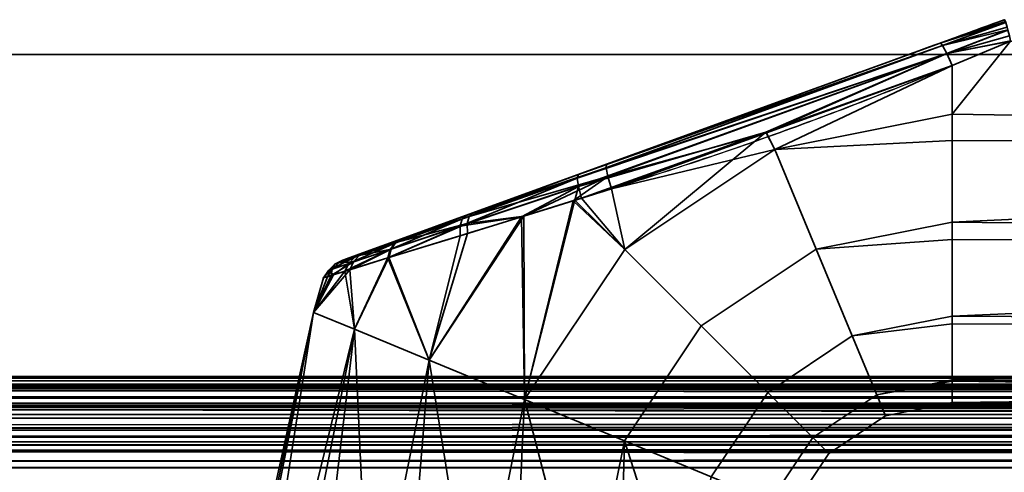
# Model space of a CAD drawing. Header units: millimetres. Extents: x -625 to 3625, y -115 to 71.
# Tile 788 of 1056: x 2527 to 2584, y 45 to 71. Entities that reach past the tile are written whole.
import ezdxf

# ---------------------------------------------------------------- set-up
doc = ezdxf.new("R2010")
doc.units = ezdxf.units.MM
doc.layers.add('151', color=7, linetype='Continuous', true_color=0xffffff)

# ---------------------------------------------------------------- blocks, each defined once
blk = doc.blocks.new('UG_SURFACE_003')
at = {"layer": '151', "color": 252, "linetype": 'Continuous', "lineweight": 35}
for points in [[(3625, -31, 2235), (3625, 69, 2235), (2275, 69, 2235), (2275, -31, 2235)], [(2275, 69, 2235), (3625, 69, 2235), (3475, 69, 2085), (2425, 69, 2085)], [(2425, -31, 2085), (2425, 69, 2085), (3475, 69, 2085), (3475, -31, 2085)]]:
    blk.add_3dface(points, dxfattribs=at)
blk = doc.blocks.new('UG_SURFACE_157')
at = {"layer": '151', "color": 43, "linetype": 'Continuous', "lineweight": 35}
for points in [[(2580.316, 69.659, 1116.438), (2584, 71, 1115.949), (2584, 71, 1092.051), (2580.316, 69.659, 1091.562)], [(2580.316, 69.659, 1091.562), (2584.002, 71, 1092), (2584.07, 70.888, 1091.34)], [(2580.316, 69.659, 1091.562), (2584, 71, 1092.051), (2584.002, 71, 1092)], [(2584.07, 70.888, 1116.66), (2584.002, 71, 1116), (2580.316, 69.659, 1116.438)], [(2584.002, 71, 1116), (2584, 71, 1115.949), (2580.316, 69.659, 1116.438)], [(2580.316, 69.659, 1091.562), (2584.07, 70.888, 1091.34), (2584.081, 70.853, 1091.277)], [(2584.081, 70.853, 1116.723), (2584.07, 70.888, 1116.66), (2580.316, 69.659, 1116.438)], [(2584.081, 70.853, 1091.277), (2580.46, 69.517, 1090.73), (2580.316, 69.659, 1091.562)], [(2580.316, 69.659, 1116.438), (2580.46, 69.517, 1117.27), (2584.081, 70.853, 1116.723)], [(2580.46, 69.517, 1090.73), (2584.081, 70.853, 1091.277), (2584.087, 70.835, 1091.243)], [(2584.087, 70.835, 1116.757), (2584.081, 70.853, 1116.723), (2580.46, 69.517, 1117.27)], [(2580.46, 69.517, 1090.73), (2584.087, 70.835, 1091.243), (2584.169, 70.566, 1090.757)], [(2584.169, 70.566, 1117.244), (2584.087, 70.835, 1116.757), (2580.46, 69.517, 1117.27)], [(2580.46, 69.517, 1090.73), (2584.169, 70.566, 1090.757), (2584.206, 70.416, 1090.621)], [(2584.206, 70.416, 1117.379), (2584.169, 70.566, 1117.244), (2580.46, 69.517, 1117.27)], [(2584.206, 70.416, 1090.621), (2580.703, 69.056, 1090.051), (2580.46, 69.517, 1090.73)], [(2580.46, 69.517, 1117.27), (2580.703, 69.056, 1117.949), (2584.206, 70.416, 1117.379)], [(2580.703, 69.056, 1090.051), (2584.206, 70.416, 1090.621), (2584.21, 70.399, 1090.607)], [(2584.21, 70.399, 1117.393), (2584.206, 70.416, 1117.379), (2580.703, 69.056, 1117.949)], [(2580.703, 69.056, 1090.051), (2584.21, 70.399, 1090.607), (2584.289, 70.067, 1090.308)], [(2584.289, 70.067, 1117.692), (2584.21, 70.399, 1117.393), (2580.703, 69.056, 1117.949)], [(2559.549, 62.1, 1091.876), (2580.316, 69.659, 1091.562), (2580.46, 69.517, 1090.73)], [(2561.166, 62.689, 1116.361), (2580.316, 69.659, 1116.438), (2580.316, 69.659, 1091.562), (2559.549, 62.1, 1091.876)], [(2580.46, 69.517, 1117.27), (2580.316, 69.659, 1116.438), (2561.166, 62.689, 1116.361)], [(2584.289, 70.067, 1090.308), (2584.35, 69.783, 1090.16), (2580.703, 69.056, 1090.051)], [(2580.703, 69.056, 1117.949), (2584.35, 69.783, 1117.84), (2584.289, 70.067, 1117.692)], [(2580.703, 69.056, 1090.051), (2584.35, 69.783, 1090.16), (2584.353, 69.769, 1090.154)], [(2584.353, 69.769, 1117.846), (2584.35, 69.783, 1117.84), (2580.703, 69.056, 1117.949)], [(2584.353, 69.769, 1090.154), (2581, 68.361, 1089.648), (2580.703, 69.056, 1090.051)], [(2580.703, 69.056, 1117.949), (2581, 68.361, 1118.352), (2584.353, 69.769, 1117.846)], [(2679, 64.025, 1089), (2581, 65.568, 1089.082), (2584.353, 69.769, 1090.154)], [(2581, 65.568, 1089.082), (2581, 68.361, 1089.648), (2584.353, 69.769, 1090.154)], [(2584.353, 69.769, 1117.846), (2581, 65.568, 1118.918), (2679, 64.025, 1119)], [(2584.353, 69.769, 1117.846), (2581, 68.361, 1118.352), (2581, 65.568, 1118.918)], [(2580.46, 69.517, 1090.73), (2559.487, 61.9, 1091.085), (2559.549, 62.1, 1091.876)], [(2559.487, 61.9, 1091.085), (2580.46, 69.517, 1090.73), (2580.703, 69.056, 1090.051)], [(2580.703, 69.056, 1090.051), (2559.551, 61.419, 1090.427), (2559.487, 61.9, 1091.085)], [(2559.551, 61.419, 1090.427), (2580.703, 69.056, 1090.051), (2570.309, 64.529, 1089.831)], [(2580.703, 69.056, 1117.949), (2580.46, 69.517, 1117.27), (2561.136, 62.488, 1117.182)], [(2561.166, 62.689, 1116.361), (2561.136, 62.488, 1117.182), (2580.46, 69.517, 1117.27)], [(2561.136, 62.488, 1117.182), (2561.233, 61.986, 1117.857), (2580.703, 69.056, 1117.949)], [(2580.703, 69.056, 1117.949), (2561.233, 61.986, 1117.857), (2570.345, 64.501, 1118.304)], [(2580.703, 69.056, 1090.051), (2581, 68.361, 1089.648), (2570.309, 64.529, 1089.831)], [(2570.345, 64.501, 1118.304), (2581, 68.361, 1118.352), (2580.703, 69.056, 1117.949)], [(2570.833, 63.546, 1089.082), (2570.309, 64.529, 1089.831), (2581, 68.361, 1089.648)], [(2581, 68.361, 1118.352), (2570.345, 64.501, 1118.304), (2570.833, 63.546, 1118.918)], [(2581, 68.361, 1089.648), (2581, 65.568, 1089.082), (2570.833, 63.546, 1089.082)], [(2570.833, 63.546, 1118.918), (2581, 65.568, 1118.918), (2581, 68.361, 1118.352)], [(2570.833, 63.546, 1089.082), (2581, 65.568, 1089.082), (2581, 64.051, 1089.242)], [(2581, 64.051, 1118.758), (2581, 65.568, 1118.918), (2570.833, 63.546, 1118.918)], [(2679, 64.025, 1089), (2581, 64.051, 1089.242), (2581, 65.568, 1089.082)], [(2581, 65.568, 1118.918), (2581, 64.051, 1118.758), (2679, 64.025, 1119)], [(2570.309, 64.529, 1089.831), (2559.728, 60.737, 1090.011), (2559.551, 61.419, 1090.427)], [(2562.214, 57.786, 1089.082), (2559.728, 60.737, 1090.011), (2570.309, 64.529, 1089.831)], [(2561.233, 61.986, 1117.857), (2561.441, 61.275, 1118.263), (2570.345, 64.501, 1118.304)], [(2570.833, 63.546, 1118.918), (2570.345, 64.501, 1118.304), (2561.441, 61.275, 1118.263)], [(2570.309, 64.529, 1089.831), (2570.833, 63.546, 1089.082), (2562.214, 57.786, 1089.082)], [(2570.833, 63.546, 1118.918), (2573.207, 57.815, 1118.266), (2581, 59.365, 1118.266), (2581, 64.051, 1118.758)], [(2581, 64.051, 1089.242), (2581, 59.365, 1089.734), (2573.207, 57.815, 1089.734), (2570.833, 63.546, 1089.082)], [(2679, 64.025, 1119), (2581, 64.051, 1118.758), (2581, 59.365, 1118.266)], [(2581, 59.365, 1089.734), (2581, 64.051, 1089.242), (2679, 64.025, 1089)], [(2581, 59.365, 1118.266), (2679, 58.277, 1117.865), (2679, 64.025, 1119)], [(2679, 64.025, 1089), (2679, 58.277, 1090.135), (2581, 59.365, 1089.734)], [(2561.441, 61.275, 1118.263), (2562.214, 57.786, 1118.918), (2570.833, 63.546, 1118.918)], [(2573.207, 57.815, 1089.734), (2566.6, 53.4, 1089.734), (2562.214, 57.786, 1089.082), (2570.833, 63.546, 1089.082)], [(2570.833, 63.546, 1118.918), (2562.214, 57.786, 1118.918), (2566.6, 53.4, 1118.266), (2573.207, 57.815, 1118.266)], [(2549.402, 58.407, 1111.613), (2553.485, 59.894, 1114.336), (2561.166, 62.689, 1116.361), (2553.101, 59.754, 1093.847)], [(2561.166, 62.689, 1116.361), (2559.549, 62.1, 1091.876), (2553.101, 59.754, 1093.847)], [(2553.485, 59.894, 1114.336), (2553.271, 59.687, 1114.964), (2561.136, 62.488, 1117.182)], [(2561.233, 61.986, 1117.857), (2561.136, 62.488, 1117.182), (2553.271, 59.687, 1114.964)], [(2561.136, 62.488, 1117.182), (2561.166, 62.689, 1116.361), (2553.485, 59.894, 1114.336)], [(2559.487, 61.9, 1091.085), (2559.551, 61.419, 1090.427), (2552.756, 59.141, 1092.691)], [(2552.756, 59.141, 1092.691), (2552.875, 59.546, 1093.233), (2559.487, 61.9, 1091.085)], [(2559.487, 61.9, 1091.085), (2552.875, 59.546, 1093.233), (2553.101, 59.754, 1093.847)], [(2553.101, 59.754, 1093.847), (2559.549, 62.1, 1091.876), (2559.487, 61.9, 1091.085)], [(2561.233, 61.986, 1117.857), (2553.164, 59.278, 1115.516), (2556.408, 59.716, 1116.839)], [(2553.271, 59.687, 1114.964), (2553.164, 59.278, 1115.516), (2561.233, 61.986, 1117.857)], [(2556.408, 59.716, 1116.839), (2559.239, 60.593, 1117.64), (2561.233, 61.986, 1117.857)], [(2559.239, 60.593, 1117.64), (2561.441, 61.275, 1118.263), (2561.233, 61.986, 1117.857)], [(2552.756, 59.141, 1092.691), (2559.551, 61.419, 1090.427), (2556.274, 59.671, 1091.138)], [(2559.551, 61.419, 1090.427), (2559.349, 60.62, 1090.135), (2556.274, 59.671, 1091.138)], [(2561.441, 61.275, 1118.263), (2559.239, 60.593, 1117.64), (2562.214, 57.786, 1118.918)], [(2559.551, 61.419, 1090.427), (2559.728, 60.737, 1090.011), (2559.349, 60.62, 1090.135)], [(2556.454, 49.167, 1089.082), (2556.274, 59.671, 1091.138), (2559.349, 60.62, 1090.135)], [(2559.239, 60.593, 1117.64), (2556.408, 59.716, 1116.839), (2556.454, 49.167, 1118.918)], [(2559.349, 60.62, 1090.135), (2562.214, 57.786, 1089.082), (2556.454, 49.167, 1089.082)], [(2556.454, 49.167, 1118.918), (2562.214, 57.786, 1118.918), (2559.239, 60.593, 1117.64)], [(2562.214, 57.786, 1089.082), (2559.349, 60.62, 1090.135), (2559.728, 60.737, 1090.011)], [(2553.101, 59.754, 1093.847), (2547.381, 57.672, 1109.074), (2549.402, 58.407, 1111.613)], [(2547.381, 57.672, 1109.074), (2553.101, 59.754, 1093.847), (2549.346, 58.387, 1096.441)], [(2552.875, 59.546, 1093.233), (2552.756, 59.141, 1092.691), (2548.75, 57.795, 1095.602)], [(2548.75, 57.795, 1095.602), (2549.001, 58.166, 1096.001), (2552.875, 59.546, 1093.233)], [(2552.875, 59.546, 1093.233), (2549.001, 58.166, 1096.001), (2549.346, 58.387, 1096.441)], [(2549.402, 58.407, 1111.613), (2549.059, 58.186, 1112.056), (2553.271, 59.687, 1114.964)], [(2553.164, 59.278, 1115.516), (2553.271, 59.687, 1114.964), (2549.059, 58.186, 1112.056)], [(2549.346, 58.387, 1096.441), (2553.101, 59.754, 1093.847), (2552.875, 59.546, 1093.233)], [(2553.271, 59.687, 1114.964), (2553.485, 59.894, 1114.336), (2549.402, 58.407, 1111.613)], [(2550.974, 51.437, 1116.99), (2556.408, 59.716, 1116.839), (2553.18, 58.716, 1115.926)], [(2556.408, 59.716, 1116.839), (2550.974, 51.437, 1116.99), (2556.454, 49.167, 1118.918)], [(2556.454, 49.167, 1089.082), (2550.974, 51.437, 1091.01), (2556.274, 59.671, 1091.138)], [(2552.759, 58.586, 1092.285), (2556.274, 59.671, 1091.138), (2550.974, 51.437, 1091.01)], [(2556.274, 59.671, 1091.138), (2552.759, 58.586, 1092.285), (2552.756, 59.141, 1092.691)], [(2553.164, 59.278, 1115.516), (2553.18, 58.716, 1115.926), (2556.408, 59.716, 1116.839)], [(2573.207, 57.815, 1089.734), (2581, 59.365, 1089.734), (2581, 58.376, 1090.305)], [(2581, 58.376, 1117.695), (2581, 59.365, 1118.266), (2573.207, 57.815, 1118.266)], [(2679, 58.277, 1090.135), (2581, 58.376, 1090.305), (2581, 59.365, 1089.734)], [(2581, 59.365, 1118.266), (2581, 58.376, 1117.695), (2679, 58.277, 1117.865)], [(2548.613, 57.308, 1095.278), (2548.75, 57.795, 1095.602), (2552.756, 59.141, 1092.691)], [(2552.756, 59.141, 1092.691), (2552.759, 58.586, 1092.285), (2548.613, 57.308, 1095.278)], [(2548.675, 57.327, 1112.784), (2553.18, 58.716, 1115.926), (2553.164, 59.278, 1115.516)], [(2553.164, 59.278, 1115.516), (2548.809, 57.815, 1112.458), (2548.675, 57.327, 1112.784)], [(2549.059, 58.186, 1112.056), (2548.809, 57.815, 1112.458), (2553.164, 59.278, 1115.516)], [(2549.346, 58.387, 1096.441), (2547.128, 57.58, 1099.384), (2546.033, 57.181, 1102.998), (2546.242, 57.257, 1106.238)], [(2546.242, 57.257, 1106.238), (2547.381, 57.672, 1109.074), (2549.346, 58.387, 1096.441)], [(2547.128, 57.58, 1099.384), (2549.346, 58.387, 1096.441), (2549.001, 58.166, 1096.001)], [(2549.059, 58.186, 1112.056), (2549.402, 58.407, 1111.613), (2547.381, 57.672, 1109.074)], [(2548.613, 57.308, 1095.278), (2552.759, 58.586, 1092.285), (2550.974, 51.437, 1091.01)], [(2550.974, 51.437, 1116.99), (2553.18, 58.716, 1115.926), (2548.675, 57.327, 1112.784)], [(2573.207, 57.815, 1118.266), (2575.274, 52.824, 1115.147), (2581, 53.963, 1115.147), (2581, 58.376, 1117.695)], [(2581, 58.376, 1090.305), (2581, 53.963, 1092.853), (2575.274, 52.824, 1092.853), (2573.207, 57.815, 1089.734)], [(2679, 58.277, 1117.865), (2581, 58.376, 1117.695), (2581, 53.963, 1115.147)], [(2581, 53.963, 1092.853), (2581, 58.376, 1090.305), (2679, 58.277, 1090.135)], [(2581, 53.963, 1115.147), (2679, 53.402, 1114.615), (2679, 58.277, 1117.865)], [(2679, 58.277, 1090.135), (2679, 53.402, 1093.385), (2581, 53.963, 1092.853)], [(2546.142, 56.541, 1098.674), (2546.372, 56.992, 1098.879), (2548.75, 57.795, 1095.602)], [(2548.75, 57.795, 1095.602), (2548.613, 57.308, 1095.278), (2546.142, 56.541, 1098.674)], [(2546.97, 57.441, 1109.363), (2547.381, 57.672, 1109.074), (2546.242, 57.257, 1106.238)], [(2549.001, 58.166, 1096.001), (2548.75, 57.795, 1095.602), (2546.372, 56.992, 1098.879)], [(2546.372, 56.992, 1098.879), (2546.709, 57.348, 1099.121), (2549.001, 58.166, 1096.001)], [(2546.424, 56.629, 1109.854), (2548.675, 57.327, 1112.784), (2548.809, 57.815, 1112.458)], [(2548.809, 57.815, 1112.458), (2546.643, 57.084, 1109.63), (2546.424, 56.629, 1109.854)], [(2546.97, 57.441, 1109.363), (2546.643, 57.084, 1109.63), (2548.809, 57.815, 1112.458)], [(2549.001, 58.166, 1096.001), (2546.709, 57.348, 1099.121), (2547.128, 57.58, 1099.384)], [(2547.381, 57.672, 1109.074), (2546.97, 57.441, 1109.363), (2549.059, 58.186, 1112.056)], [(2548.809, 57.815, 1112.458), (2549.059, 58.186, 1112.056), (2546.97, 57.441, 1109.363)], [(2566.6, 53.4, 1089.734), (2562.186, 46.793, 1089.734), (2556.454, 49.167, 1089.082), (2562.214, 57.786, 1089.082)], [(2562.214, 57.786, 1118.918), (2556.454, 49.167, 1118.918), (2562.186, 46.793, 1118.266), (2566.6, 53.4, 1118.266)], [(2575.274, 52.824, 1092.853), (2570.42, 49.58, 1092.853), (2566.6, 53.4, 1089.734), (2573.207, 57.815, 1089.734)], [(2573.207, 57.815, 1118.266), (2566.6, 53.4, 1118.266), (2570.42, 49.58, 1115.147), (2575.274, 52.824, 1115.147)], [(2546.709, 57.348, 1099.121), (2546.372, 56.992, 1098.879), (2545.195, 56.594, 1102.889)], [(2545.195, 56.594, 1102.889), (2545.575, 56.943, 1102.941), (2546.709, 57.348, 1099.121)], [(2546.709, 57.348, 1099.121), (2545.575, 56.943, 1102.941), (2546.033, 57.181, 1102.998)], [(2546.033, 57.181, 1102.998), (2545.575, 56.943, 1102.941), (2545.791, 57.02, 1106.364)], [(2546.242, 57.257, 1106.238), (2545.791, 57.02, 1106.364), (2546.97, 57.441, 1109.363)], [(2546.643, 57.084, 1109.63), (2546.97, 57.441, 1109.363), (2545.791, 57.02, 1106.364)], [(2545.791, 57.02, 1106.364), (2546.242, 57.257, 1106.238), (2546.033, 57.181, 1102.998)], [(2546.033, 57.181, 1102.998), (2547.128, 57.58, 1099.384), (2546.709, 57.348, 1099.121)], [(2546.142, 56.541, 1098.674), (2548.613, 57.308, 1095.278), (2546.691, 53.211, 1095.183)], [(2546.691, 53.211, 1112.817), (2548.675, 57.327, 1112.784), (2546.424, 56.629, 1109.854)], [(2548.675, 57.327, 1112.784), (2546.691, 53.211, 1112.817), (2550.974, 51.437, 1116.99)], [(2550.974, 51.437, 1091.01), (2546.691, 53.211, 1095.183), (2548.613, 57.308, 1095.278)], [(2544.348, 54.182, 1107.119), (2546.691, 53.211, 1112.817), (2546.424, 56.629, 1109.854)], [(2546.424, 56.629, 1109.854), (2545.353, 56.295, 1107.104), (2544.348, 54.182, 1107.119)], [(2544.348, 54.182, 1100.881), (2545.484, 56.335, 1100.914), (2546.142, 56.541, 1098.674)], [(2546.142, 56.541, 1098.674), (2546.691, 53.211, 1095.183), (2544.348, 54.182, 1100.881)], [(2544.916, 56.158, 1102.843), (2545.15, 56.231, 1106.582), (2545.419, 56.67, 1106.481)], [(2545.419, 56.67, 1106.481), (2545.195, 56.594, 1102.889), (2544.916, 56.158, 1102.843)], [(2545.484, 56.335, 1100.914), (2544.916, 56.158, 1102.843), (2545.195, 56.594, 1102.889)], [(2545.419, 56.67, 1106.481), (2545.15, 56.231, 1106.582), (2545.353, 56.295, 1107.104)], [(2545.484, 56.335, 1100.914), (2545.195, 56.594, 1102.889), (2546.372, 56.992, 1098.879)], [(2545.575, 56.943, 1102.941), (2545.195, 56.594, 1102.889), (2545.419, 56.67, 1106.481)], [(2546.643, 57.084, 1109.63), (2545.419, 56.67, 1106.481), (2545.353, 56.295, 1107.104)], [(2545.353, 56.295, 1107.104), (2546.424, 56.629, 1109.854), (2546.643, 57.084, 1109.63)], [(2545.791, 57.02, 1106.364), (2545.419, 56.67, 1106.481), (2546.643, 57.084, 1109.63)], [(2545.419, 56.67, 1106.481), (2545.791, 57.02, 1106.364), (2545.575, 56.943, 1102.941)], [(2546.372, 56.992, 1098.879), (2546.142, 56.541, 1098.674), (2545.484, 56.335, 1100.914)], [(2544.916, 56.158, 1102.843), (2545.484, 56.335, 1100.914), (2544.348, 54.182, 1100.881)], [(2544.348, 54.182, 1107.119), (2545.353, 56.295, 1107.104), (2545.15, 56.231, 1106.582)], [(2544.348, 54.182, 1107.119), (2545.15, 56.231, 1106.582), (2544.916, 56.158, 1102.843)], [(2544.916, 56.158, 1102.843), (2544.348, 54.182, 1100.881), (2544.348, 54.182, 1107.119)], [(2544.348, 54.182, 1100.881), (2541.328, 39, 1100.881), (2541, 39, 1104)], [(2541, 39, 1104), (2544.348, 54.182, 1107.119), (2544.348, 54.182, 1100.881)], [(2541, 39, 1104), (2541.164, 39, 1105.559), (2544.348, 54.182, 1107.119)], [(2541.164, 39, 1105.559), (2541.328, 39, 1107.119), (2544.348, 54.182, 1107.119)], [(2546.691, 53.211, 1112.817), (2544.348, 54.182, 1107.119), (2541.328, 39, 1107.119), (2543.234, 39, 1111.4)], [(2541.959, 39, 1099.465), (2541.328, 39, 1100.881), (2544.348, 54.182, 1100.881)], [(2544.348, 54.182, 1100.881), (2546.691, 53.211, 1095.183), (2543.865, 39, 1095.183), (2541.959, 39, 1099.465)], [(2575.274, 52.824, 1092.853), (2581, 53.963, 1092.853), (2581, 53.516, 1093.467)], [(2581, 53.516, 1114.532), (2581, 53.963, 1115.147), (2575.274, 52.824, 1115.147)], [(2679, 53.402, 1093.385), (2581, 53.516, 1093.467), (2581, 53.963, 1092.853)], [(2581, 53.963, 1115.147), (2581, 53.516, 1114.532), (2679, 53.402, 1114.615)], [(2543.234, 39, 1111.4), (2543.865, 39, 1112.817), (2546.691, 53.211, 1112.817)], [(2546.691, 53.211, 1112.817), (2543.865, 39, 1112.817), (2547.348, 39, 1115.953)], [(2545.017, 39, 1094.146), (2543.865, 39, 1095.183), (2546.691, 53.211, 1095.183)], [(2546.691, 53.211, 1095.183), (2550.974, 51.437, 1091.01), (2548.5, 39, 1091.01), (2545.017, 39, 1094.146)], [(2547.348, 39, 1115.953), (2548.5, 39, 1116.99), (2550.974, 51.437, 1116.99), (2546.691, 53.211, 1112.817)], [(2570.42, 49.58, 1092.853), (2567.176, 44.726, 1092.853), (2562.186, 46.793, 1089.734), (2566.6, 53.4, 1089.734)], [(2566.6, 53.4, 1118.266), (2562.186, 46.793, 1118.266), (2567.176, 44.726, 1115.147), (2570.42, 49.58, 1115.147)], [(2575.274, 52.824, 1115.147), (2576.677, 49.437, 1110.101), (2581, 50.297, 1110.101), (2581, 53.516, 1114.532)], [(2581, 53.516, 1093.467), (2581, 50.297, 1097.899), (2576.677, 49.437, 1097.899), (2575.274, 52.824, 1092.853)], [(2679, 53.402, 1114.615), (2581, 53.516, 1114.532), (2581, 50.297, 1110.101)], [(2581, 50.297, 1097.899), (2581, 53.516, 1093.467), (2679, 53.402, 1093.385)], [(2581, 50.297, 1110.101), (2679, 50.144, 1109.746), (2679, 53.402, 1114.615)], [(2581, 50.297, 1097.899), (2679, 53.402, 1093.385), (2679, 50.144, 1098.254)], [(2576.677, 49.437, 1097.899), (2573.012, 46.988, 1097.899), (2570.42, 49.58, 1092.853), (2575.274, 52.824, 1092.853)], [(2575.274, 52.824, 1115.147), (2570.42, 49.58, 1115.147), (2573.012, 46.988, 1110.101), (2576.677, 49.437, 1110.101)], [(2550.974, 51.437, 1116.99), (2548.5, 39, 1116.99), (2552.957, 39, 1118.439)], [(2549.975, 39, 1090.53), (2548.5, 39, 1091.01), (2550.974, 51.437, 1091.01)], [(2550.974, 51.437, 1091.01), (2556.454, 49.167, 1089.082), (2554.432, 39, 1089.082), (2549.975, 39, 1090.53)], [(2552.957, 39, 1118.439), (2554.432, 39, 1118.918), (2556.454, 49.167, 1118.918), (2550.974, 51.437, 1116.99)], [(2576.677, 49.437, 1097.899), (2581, 50.297, 1097.899), (2581, 50.218, 1098.27)], [(2581, 50.218, 1109.73), (2581, 50.297, 1110.101), (2576.677, 49.437, 1110.101)], [(2576.677, 49.437, 1110.101), (2577.173, 48.239, 1104), (2581, 49, 1104), (2581, 50.218, 1109.73)], [(2581, 50.218, 1098.27), (2581, 49, 1104), (2577.173, 48.239, 1104), (2576.677, 49.437, 1097.899)], [(2679, 50.144, 1098.254), (2581, 50.218, 1098.27), (2581, 50.297, 1097.899)], [(2581, 50.297, 1110.101), (2581, 50.218, 1109.73), (2679, 50.144, 1109.746)], [(2679, 50.144, 1109.746), (2581, 50.218, 1109.73), (2581, 49, 1104)], [(2679, 49, 1104), (2581, 49, 1104), (2581, 50.218, 1098.27)], [(2581, 50.218, 1098.27), (2679, 50.144, 1098.254), (2679, 49, 1104)], [(2581, 49, 1104), (2679, 49, 1104), (2679, 50.144, 1109.746)], [(2573.012, 46.988, 1097.899), (2570.563, 43.323, 1097.899), (2567.176, 44.726, 1092.853), (2570.42, 49.58, 1092.853)], [(2570.42, 49.58, 1115.147), (2567.176, 44.726, 1115.147), (2570.563, 43.323, 1110.101), (2573.012, 46.988, 1110.101)], [(2577.173, 48.239, 1104), (2573.929, 46.071, 1104), (2573.012, 46.988, 1097.899), (2576.677, 49.437, 1097.899)], [(2576.677, 49.437, 1110.101), (2573.012, 46.988, 1110.101), (2573.929, 46.071, 1104), (2577.173, 48.239, 1104)], [(2556.454, 49.167, 1118.918), (2554.432, 39, 1118.918), (2559.093, 39, 1118.428)], [(2555.974, 39, 1089.244), (2554.432, 39, 1089.082), (2556.454, 49.167, 1089.082)], [(2556.454, 49.167, 1089.082), (2562.186, 46.793, 1089.734), (2560.635, 39, 1089.734), (2555.974, 39, 1089.244)], [(2559.093, 39, 1118.428), (2560.635, 39, 1118.266), (2562.186, 46.793, 1118.266), (2556.454, 49.167, 1118.918)], [(2573.929, 46.071, 1104), (2571.761, 42.827, 1104), (2570.563, 43.323, 1097.899), (2573.012, 46.988, 1097.899)], [(2573.012, 46.988, 1110.101), (2570.563, 43.323, 1110.101), (2571.761, 42.827, 1104), (2573.929, 46.071, 1104)], [(2562.186, 46.793, 1118.266), (2560.635, 39, 1118.266), (2564.694, 39, 1115.923)], [(2561.978, 39, 1090.51), (2560.635, 39, 1089.734), (2562.186, 46.793, 1089.734)], [(2562.186, 46.793, 1089.734), (2567.176, 44.726, 1092.853), (2566.037, 39, 1092.853), (2561.978, 39, 1090.51)], [(2564.694, 39, 1115.923), (2566.037, 39, 1115.147), (2567.176, 44.726, 1115.147), (2562.186, 46.793, 1118.266)]]:
    blk.add_3dface(points, dxfattribs=at)
blk = doc.blocks.new('UG_SURFACE_178')
at = {"layer": '151', "color": 31, "linetype": 'Continuous', "lineweight": 35}
for points in [[(3460.75, 50.25, 2069.25), (3405.75, 50.25, 2014.25), (2494.25, 50.25, 2014.25), (2439.25, 50.25, 2069.25)], [(3460.75, -34.75, 2069.25), (3460.75, 50.25, 2069.25), (2439.25, 50.25, 2069.25), (2439.25, -34.75, 2069.25)], [(2495.7, 49.999, 2012.8), (2494.25, 50.25, 2014.25), (3405.75, 50.25, 2014.25)], [(3405.75, 50.25, 2014.25), (3404.317, 49.873, 2012.817), (2495.7, 49.999, 2012.8)], [(2495.929, 49.96, 2012.571), (2495.7, 49.999, 2012.8), (3404.317, 49.873, 2012.817)], [(2495.929, 49.96, 2012.571), (3404.317, 49.873, 2012.817), (3403.289, 49.603, 2011.789)], [(3403.289, 49.603, 2011.789), (2497.01, 49.311, 2011.49), (2495.929, 49.96, 2012.571)], [(3403.289, 49.603, 2011.789), (3403, 49.334, 2011.5), (2497.01, 49.311, 2011.49)], [(2497.618, 48.946, 2010.882), (2497.01, 49.311, 2011.49), (3403, 49.334, 2011.5)], [(2497.618, 48.946, 2010.882), (3403, 49.334, 2011.5), (3401.874, 48.289, 2010.374)], [(3401.874, 48.289, 2010.374), (2498.129, 48.303, 2010.371), (2497.618, 48.946, 2010.882)], [(2498.606, 47.705, 2009.894), (2498.129, 48.303, 2010.371), (3401.874, 48.289, 2010.374)], [(2498.606, 47.705, 2009.894), (3401.874, 48.289, 2010.374), (3401.592, 48.028, 2010.092)], [(3401.592, 48.028, 2010.092), (2498.887, 47.018, 2009.613), (2498.606, 47.705, 2009.894)], [(3401.592, 48.028, 2010.092), (3401.128, 47.005, 2009.628), (2498.887, 47.018, 2009.613)], [(2499.076, 46.558, 2009.424), (2498.887, 47.018, 2009.613), (3401.128, 47.005, 2009.628)], [(2499.076, 46.558, 2009.424), (3401.128, 47.005, 2009.628), (3400.923, 46.554, 2009.423)], [(3400.923, 46.554, 2009.423), (2499.2, 45.625, 2009.3), (2499.076, 46.558, 2009.424)], [(3400.923, 46.554, 2009.423), (3400.8, 45.626, 2009.3), (2499.2, 45.625, 2009.3)], [(2499.25, 45.25, 2009.25), (2499.2, 45.625, 2009.3), (3400.8, 45.626, 2009.3)], [(3400.8, 45.626, 2009.3), (3400.75, 45.25, 2009.25), (2499.25, 45.25, 2009.25)], [(3400.75, 45.25, 2009.25), (3400.75, 5, 2009.25), (2499.25, 5, 2009.25), (2499.25, 45.25, 2009.25)]]:
    blk.add_3dface(points, dxfattribs=at)
blk = doc.blocks.new('UG_SURFACE_179')
at = {"layer": '151', "color": 7, "linetype": 'Continuous', "lineweight": 35}
for points in [[(3460.75, 50.5, 2069.25), (2439.25, 50.5, 2069.25), (2439.25, 50.25, 2069.25), (3460.75, 50.25, 2069.25)], [(3405.75, 50.5, 2014.25), (2494.25, 50.5, 2014.25), (2439.25, 50.5, 2069.25), (3460.75, 50.5, 2069.25)], [(2494.671, 50.399, 2013.829), (2494.25, 50.5, 2014.25), (3405.75, 50.5, 2014.25)], [(3405.75, 50.5, 2014.25), (3405.329, 50.392, 2013.829), (2494.671, 50.399, 2013.829)], [(2496.162, 50.042, 2012.338), (2494.671, 50.399, 2013.829), (3405.329, 50.392, 2013.829)], [(3405.329, 50.392, 2013.829), (3403.842, 50.013, 2012.342), (2496.162, 50.042, 2012.338)], [(3405.75, 50.25, 2014.25), (3460.75, 50.25, 2069.25), (2439.25, 50.25, 2069.25), (2494.25, 50.25, 2014.25)], [(3404.071, 49.96, 2012.571), (2494.25, 50.25, 2014.25), (2496.08, 49.811, 2012.42)], [(3404.071, 49.96, 2012.571), (3405.75, 50.25, 2014.25), (2494.25, 50.25, 2014.25)], [(2496.08, 49.811, 2012.42), (3403.919, 49.868, 2012.419), (3404.071, 49.96, 2012.571)], [(3402.382, 48.946, 2010.882), (3403.919, 49.868, 2012.419), (2496.08, 49.811, 2012.42)], [(3402.382, 48.946, 2010.882), (2496.08, 49.811, 2012.42), (2496.516, 49.707, 2011.984)], [(2496.629, 49.93, 2011.87), (2496.162, 50.042, 2012.338), (3403.842, 50.013, 2012.342)], [(2496.629, 49.93, 2011.87), (3403.842, 50.013, 2012.342), (3403.232, 49.857, 2011.732)], [(3403.232, 49.857, 2011.732), (2497.526, 49.249, 2010.974), (2496.629, 49.93, 2011.87)], [(3403.232, 49.857, 2011.732), (3402.497, 49.219, 2010.997), (2497.526, 49.249, 2010.974)], [(2496.516, 49.707, 2011.984), (3402.232, 48.757, 2010.732), (3402.382, 48.946, 2010.882)], [(2496.516, 49.707, 2011.984), (2497.776, 48.751, 2010.725), (3402.232, 48.757, 2010.732)], [(2498.118, 48.8, 2010.382), (2497.526, 49.249, 2010.974), (3402.497, 49.219, 2010.997)], [(2498.118, 48.8, 2010.382), (3402.497, 49.219, 2010.997), (3401.546, 48.395, 2010.046)], [(3401.394, 47.705, 2009.894), (3402.232, 48.757, 2010.732), (2497.776, 48.751, 2010.725)], [(3401.394, 47.705, 2009.894), (2497.776, 48.751, 2010.725), (2497.934, 48.631, 2010.566)], [(2497.934, 48.631, 2010.566), (3401.132, 47.065, 2009.632), (3401.394, 47.705, 2009.894)], [(2497.934, 48.631, 2010.566), (2498.757, 47.416, 2009.743), (3401.132, 47.065, 2009.632)], [(3401.546, 48.395, 2010.046), (2498.599, 48.089, 2009.901), (2498.118, 48.8, 2010.382)], [(3401.546, 48.395, 2010.046), (3401.399, 48.111, 2009.898), (2498.599, 48.089, 2009.901)], [(2498.982, 47.524, 2009.518), (2498.599, 48.089, 2009.901), (3401.399, 48.111, 2009.898)], [(2498.982, 47.524, 2009.518), (3401.399, 48.111, 2009.898), (3400.76, 46.881, 2009.26)], [(3400.76, 46.881, 2009.26), (2499.245, 46.729, 2009.255), (2498.982, 47.524, 2009.518)], [(2498.757, 47.416, 2009.743), (2498.872, 47.069, 2009.629), (3401.132, 47.065, 2009.632)], [(3400.924, 46.558, 2009.424), (2498.872, 47.069, 2009.629), (2499.159, 46.202, 2009.341)], [(3400.924, 46.558, 2009.424), (3401.132, 47.065, 2009.632), (2498.872, 47.069, 2009.629)], [(2499.159, 46.202, 2009.341), (3400.75, 45.25, 2009.25), (3400.924, 46.558, 2009.424)], [(3400.76, 46.881, 2009.26), (3400.739, 46.75, 2009.239), (2499.245, 46.729, 2009.255)], [(2499.404, 46.249, 2009.096), (2499.245, 46.729, 2009.255), (3400.739, 46.75, 2009.239)], [(2499.404, 46.249, 2009.096), (3400.739, 46.75, 2009.239), (3400.5, 45.25, 2009)], [(2499.159, 46.202, 2009.341), (2499.25, 45.25, 2009.25), (3400.75, 45.25, 2009.25)], [(3400.5, 45.25, 2009), (2499.5, 45.25, 2009), (2499.404, 46.249, 2009.096)], [(3400.75, 5, 2009.25), (3400.75, 45.25, 2009.25), (2499.25, 45.25, 2009.25), (2499.25, 5, 2009.25)], [(2499.5, 5, 2009), (2499.5, 45.25, 2009), (3400.5, 45.25, 2009), (3400.5, 5, 2009)]]:
    blk.add_3dface(points, dxfattribs=at)

msp = doc.modelspace()

# ---------------------------------------------------------------- linework, layer by layer
at = {"layer": '151', "color": 252, "linetype": 'Continuous', "lineweight": -3, "true_color": 0x939598}
for p, q in [((2584, 71, 1115.949), (2584, 71, 1092.051)), ((2275, 69, 2235), (3625, 69, 2235)), ((3475, 69, 2085), (2425, 69, 2085)), ((3460.75, 50.5, 2069.25), (2439.25, 50.5, 2069.25)), ((3405.75, 50.5, 2014.25), (2494.25, 50.5, 2014.25)), ((3460.75, 50.25, 2069.25), (2439.25, 50.25, 2069.25)), ((3460.75, 50.25, 2069.25), (2439.25, 50.25, 2069.25)), ((3405.75, 50.25, 2014.25), (2494.25, 50.25, 2014.25)), ((3400.75, 45.25, 2009.25), (2499.25, 45.25, 2009.25)), ((3400.75, 45.25, 2009.25), (2499.25, 45.25, 2009.25)), ((3400.5, 45.25, 2009), (2499.5, 45.25, 2009))]:
    msp.add_line(p, q, dxfattribs=at)
at = {"layer": '151', "color": 252, "linetype": 'Continuous', "lineweight": -3, "true_color": 0x939598, "extrusion": (0.934658, 0.340188, -0.103375)}
msp.add_arc((-819.062, 1363.574, 2319.999), 2, 360, 74.1444, dxfattribs=at)
at = {"layer": '151', "color": 252, "linetype": 'Continuous', "lineweight": -3, "true_color": 0x939598, "extrusion": (0.934658, 0.340188, 0.103375)}
msp.add_arc((-819.062, 832.597, 2548.251), 2, 285.8556, 0, dxfattribs=at)
at = {"layer": '151', "color": 252, "linetype": 'Continuous', "lineweight": -3, "true_color": 0x939598, "extrusion": (1, 0, 0)}
msp.add_arc((64, 1104, 2581), 15, 73.0972, 286.9028, dxfattribs=at)
at = {"layer": '151', "color": 252, "linetype": 'Continuous', "lineweight": -3, "true_color": 0x939598, "extrusion": (-0.34202, 0.939693, 0)}
for start_param, end_param in [(1.165933, 1.275787), (5.007398, 5.117253)]:
    msp.add_ellipse((2569.931, 65.879, 1104), major_axis=(35.717, 13), ratio=0.34202, start_param=start_param, end_param=end_param, dxfattribs=at)
at = {"layer": '151', "color": 252, "linetype": 'Continuous', "lineweight": -3, "true_color": 0x939598, "extrusion": (0.387206, -0.921993, 0)}
for start_param, end_param in [(5.007398, 5.10718), (1.176005, 1.275787)]:
    msp.add_ellipse((2570.615, 64, 1104), major_axis=(35.717, 15), ratio=0.387206, start_param=start_param, end_param=end_param, dxfattribs=at)
at = {"layer": '151', "color": 252, "linetype": 'Continuous', "lineweight": -3, "true_color": 0x939598}
for points in [[(2584, 71, 1115.949), (2584, 71, 1115.966), (2584.001, 71, 1115.983), (2584.002, 71, 1116)], [(2584.002, 71, 1092), (2584.001, 71, 1092.017), (2584, 71, 1092.034), (2584, 71, 1092.051)], [(3405.75, 50.25, 2014.25), (3101.917, 50.25, 2014.25), (2798.083, 50.25, 2014.25), (2494.25, 50.25, 2014.25)]]:
    msp.add_open_spline(points, degree=3, dxfattribs=at)
for points, knots in [([(2580.316, 69.659, 1091.562), (2576.985, 68.447, 1091.193), (2573.659, 67.236, 1091.147), (2567.007, 64.815, 1091.18), (2563.682, 63.605, 1091.261), (2558.703, 61.793, 1091.991), (2557.055, 61.193, 1092.344), (2553.874, 60.035, 1093.416), (2552.315, 59.467, 1094.149), (2549.534, 58.456, 1096.12), (2548.29, 58.003, 1097.38), (2546.951, 57.515, 1099.658), (2546.595, 57.386, 1100.478), (2546.114, 57.211, 1102.174), (2545.984, 57.163, 1103.077), (2545.976, 57.16, 1105.753), (2546.478, 57.343, 1107.522), (2548.264, 57.993, 1110.592), (2549.508, 58.446, 1111.855), (2552.283, 59.456, 1113.833), (2553.841, 60.023, 1114.57), (2557.021, 61.18, 1115.648), (2558.654, 61.775, 1116), (2563.629, 63.585, 1116.735), (2566.977, 64.804, 1116.82), (2573.646, 67.231, 1116.853), (2576.98, 68.445, 1116.807), (2580.316, 69.659, 1116.438)], [0, 0, 0, 0, 0.125, 0.125, 0.25, 0.25, 0.3125, 0.3125, 0.375, 0.375, 0.4375, 0.4375, 0.46875, 0.46875, 0.5, 0.5, 0.5625, 0.5625, 0.625, 0.625, 0.6875, 0.6875, 0.75, 0.75, 0.875, 0.875, 1, 1, 1, 1]), ([(2581, 68.361, 1118.352), (2579.257, 67.644, 1118.57), (2577.509, 66.939, 1118.681), (2573.999, 65.574, 1118.808), (2572.235, 64.916, 1118.824), (2568.689, 63.651, 1118.792), (2566.907, 63.044, 1118.744), (2563.329, 61.87, 1118.509), (2561.523, 61.297, 1118.319), (2557.969, 60.188, 1117.666), (2556.224, 59.651, 1117.205), (2552.847, 58.613, 1115.848), (2551.223, 58.114, 1114.949), (2548.365, 57.232, 1112.627), (2547.113, 56.843, 1111.181), (2545.356, 56.296, 1107.833), (2544.866, 56.142, 1105.944), (2544.854, 56.139, 1103.1), (2544.971, 56.175, 1102.138), (2545.42, 56.316, 1100.311), (2545.753, 56.419, 1099.43), (2546.62, 56.69, 1097.744), (2547.138, 56.851, 1096.968), (2548.322, 57.218, 1095.534), (2548.992, 57.426, 1094.873), (2551.124, 58.084, 1093.114), (2552.745, 58.582, 1092.203), (2556.114, 59.617, 1090.83), (2557.862, 60.155, 1090.359), (2563.223, 61.827, 1089.358), (2566.837, 62.991, 1089.226), (2572.195, 64.901, 1089.176), (2573.97, 65.564, 1089.192), (2577.499, 66.935, 1089.318), (2579.254, 67.642, 1089.43), (2581, 68.361, 1089.648)], [0, 0, 0, 0, 0.0625, 0.0625, 0.125, 0.125, 0.1875, 0.1875, 0.25, 0.25, 0.3125, 0.3125, 0.375, 0.375, 0.4375, 0.4375, 0.5, 0.5, 0.53125, 0.53125, 0.5625, 0.5625, 0.59375, 0.59375, 0.625, 0.625, 0.6875, 0.6875, 0.75, 0.75, 0.875, 0.875, 0.9375, 0.9375, 1, 1, 1, 1])]:
    msp.add_open_spline(points, degree=3, knots=knots, dxfattribs=at)

# ---------------------------------------------------------------- block references
for name in ['UG_SURFACE_157', 'UG_SURFACE_003', 'UG_SURFACE_179', 'UG_SURFACE_178']:
    msp.add_blockref(name, (0, 0), dxfattribs=at)

doc.saveas('drawing.dxf')
